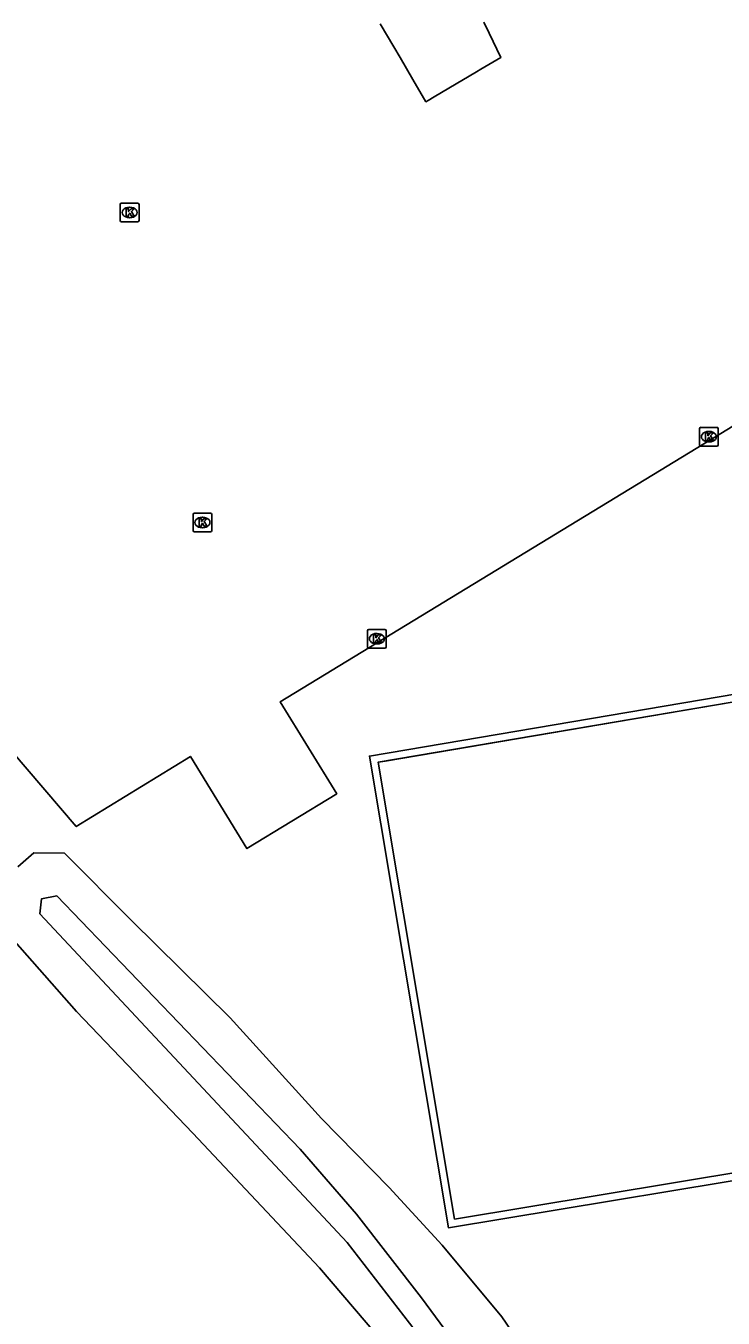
# Model space of a CAD drawing. Extents: x 157692 to 159670, y 381454 to 383289.
# Drawn here: x 157786.5 to 157823.7, y 382702.1 to 382771 of the extents above; entities that cross this region are included whole.
import ezdxf

# ---------------------------------------------------------------- set-up
doc = ezdxf.new("R2010")
doc.units = 0
for name, color, linetype in [('IMGEO_Berm_groen', 7, 'Continuous'), ('IMGEO_Groenvoorziening', 7, 'Continuous'), ('IMGEO_Haag', 7, 'Continuous'), ('IMGEO_Hek', 7, 'Continuous'), ('IMGEO_Kolk', 7, 'Continuous'), ('IMGEO_Pand', 7, 'Continuous'), ('IMGEO_Waterloop', 7, 'Continuous')]:
    doc.layers.add(name, color=color, linetype=linetype)

msp = doc.modelspace()

# ---------------------------------------------------------------- linework, layer by layer
at = {"layer": 'IMGEO_Berm_groen'}
msp.add_lwpolyline([(157785.56, 382722.628), (157789.23, 382718.453), (157795.427, 382711.965), (157802.178, 382704.789), (157808.288, 382697.635), (157810.151, 382694.332), (157810.943, 382691.727), (157810.503, 382690.283), (157806.362, 382689.015), (157801.87, 382688.134), (157797.461, 382685.764), (157794.78, 382682.925), (157794.259, 382679.67), (157794.812, 382674.412), (157797.339, 382665.165), (157800.485, 382654.925), (157803.636, 382643.816), (157807.203, 382631.943), (157810.541, 382620.433), (157813.942, 382606.767), (157816.665, 382596.145), (157817.034, 382594.704)], dxfattribs=at)
at = {"layer": 'IMGEO_Groenvoorziening'}
for points in [[(157776.142, 382782.006), (157776.189, 382781.648), (157778.353, 382782.935), (157782.429, 382776.227), (157777.501, 382775.397), (157783.133, 382735.389), (157789.211, 382728.297), (157795.297, 382732.04), (157798.306, 382727.125), (157803.088, 382730.05), (157800.076, 382734.941), (157826.65, 382751.125)], [(157813.837, 382699.311), (157811.896, 382702.177), (157808.71, 382705.988), (157805.88, 382709.06), (157802.283, 382712.741), (157797.412, 382718.117), (157792.166, 382723.292), (157788.581, 382726.891), (157786.954, 382726.905), (157786.093, 382726.152)]]:
    msp.add_lwpolyline(points, dxfattribs=at)
at = {"layer": 'IMGEO_Haag'}
for points in [[(157828.662, 382716.174), (157829.632, 382710.335), (157809.043, 382706.922), (157804.833, 382732.059), (157825.448, 382735.546), (157827.018, 382726.047)], [(157828.266, 382716.112), (157828.369, 382715.497), (157829.172, 382710.664), (157828.952, 382710.628), (157809.372, 382707.382), (157805.293, 382731.731), (157805.665, 382731.794), (157825.108, 382735.083), (157826.623, 382725.983)]]:
    msp.add_lwpolyline(points, dxfattribs=at)
at = {"layer": 'IMGEO_Hek'}
msp.add_lwpolyline([(157828.952, 382710.628), (157809.372, 382707.382), (157805.293, 382731.731), (157825.108, 382735.083), (157826.623, 382725.983)], dxfattribs=at)
at = {"layer": 'IMGEO_Kolk'}
for p, q in [((157791.557, 382760.603), (157791.557, 382761.455)), ((157791.632, 382761.529), (157792.484, 382761.529)), ((157792.558, 382761.455), (157792.558, 382760.603)), ((157792.068, 382760.749), (157792.043, 382760.749)), ((157792.045, 382761.309), (157792.07, 382761.309)), ((157792.484, 382760.529), (157791.632, 382760.529)), ((157822.419, 382748.651), (157822.419, 382749.503)), ((157822.494, 382749.577), (157823.346, 382749.577)), ((157822.907, 382749.357), (157822.932, 382749.357)), ((157823.42, 382749.503), (157823.42, 382748.651)), ((157823.346, 382748.577), (157822.494, 382748.577)), ((157822.93, 382748.797), (157822.905, 382748.797)), ((157795.436, 382744.078), (157795.436, 382744.93)), ((157795.511, 382745.004), (157796.363, 382745.004)), ((157796.437, 382744.93), (157796.437, 382744.078)), ((157795.947, 382744.224), (157795.922, 382744.224)), ((157795.924, 382744.784), (157795.949, 382744.784)), ((157796.363, 382744.004), (157795.511, 382744.004)), ((157804.731, 382737.885), (157804.731, 382738.737)), ((157804.806, 382738.811), (157805.658, 382738.811)), ((157805.732, 382738.737), (157805.732, 382737.885)), ((157805.242, 382738.031), (157805.217, 382738.031)), ((157805.219, 382738.591), (157805.244, 382738.591)), ((157805.658, 382737.811), (157804.806, 382737.811))]:
    msp.add_line(p, q, dxfattribs=at)
for points in [[(157791.557, 382760.603), (157791.557, 382761.455)], [(157791.632, 382761.529), (157792.484, 382761.529)], [(157792.558, 382761.455), (157792.558, 382760.603)], [(157791.878, 382761.229), (157792.001, 382761.229), (157792.001, 382761.078), (157792.131, 382761.229), (157792.295, 382761.229), (157792.149, 382761.078), (157792.302, 382760.829), (157792.15, 382760.829), (157792.065, 382760.993), (157792.001, 382760.926), (157792.001, 382760.829), (157791.878, 382760.829), (157791.878, 382761.229)], [(157792.484, 382760.529), (157791.632, 382760.529)], [(157822.419, 382748.651), (157822.419, 382749.503)], [(157822.494, 382749.577), (157823.346, 382749.577)], [(157822.74, 382749.277), (157822.863, 382749.277), (157822.863, 382749.126), (157822.993, 382749.277), (157823.157, 382749.277), (157823.011, 382749.126), (157823.164, 382748.877), (157823.012, 382748.877), (157822.927, 382749.041), (157822.863, 382748.974), (157822.863, 382748.877), (157822.74, 382748.877), (157822.74, 382749.277)], [(157823.42, 382749.503), (157823.42, 382748.651)], [(157823.346, 382748.577), (157822.494, 382748.577)], [(157795.436, 382744.078), (157795.436, 382744.93)], [(157795.511, 382745.004), (157796.363, 382745.004)], [(157796.437, 382744.93), (157796.437, 382744.078)], [(157795.757, 382744.704), (157795.88, 382744.704), (157795.88, 382744.553), (157796.01, 382744.704), (157796.174, 382744.704), (157796.028, 382744.553), (157796.181, 382744.304), (157796.029, 382744.304), (157795.944, 382744.468), (157795.88, 382744.401), (157795.88, 382744.304), (157795.757, 382744.304), (157795.757, 382744.704)], [(157796.363, 382744.004), (157795.511, 382744.004)], [(157804.731, 382737.885), (157804.731, 382738.737)], [(157804.806, 382738.811), (157805.658, 382738.811)], [(157805.732, 382738.737), (157805.732, 382737.885)], [(157805.052, 382738.511), (157805.175, 382738.511), (157805.175, 382738.36), (157805.305, 382738.511), (157805.469, 382738.511), (157805.323, 382738.36), (157805.476, 382738.111), (157805.324, 382738.111), (157805.239, 382738.275), (157805.175, 382738.208), (157805.175, 382738.111), (157805.052, 382738.111), (157805.052, 382738.511)], [(157805.658, 382737.811), (157804.806, 382737.811)]]:
    msp.add_lwpolyline(points, dxfattribs=at)
for centre, start, end in [((157791.634, 382761.453), 91.55205, 178.44795), ((157791.634, 382761.453), 91.55205, 178.44795), ((157792.482, 382761.453), 1.55205, 88.44795), ((157792.482, 382761.453), 1.55205, 88.44795), ((157791.634, 382760.605), 181.55205, 268.44795), ((157791.634, 382760.605), 181.55205, 268.44795), ((157792.482, 382760.605), 271.55205, 358.44795), ((157792.482, 382760.605), 271.55205, 358.44795), ((157822.496, 382749.501), 91.55205, 178.44795), ((157822.496, 382749.501), 91.55205, 178.44795), ((157823.344, 382749.501), 1.55205, 88.44795), ((157823.344, 382749.501), 1.55205, 88.44795), ((157822.496, 382748.653), 181.55205, 268.44795), ((157822.496, 382748.653), 181.55205, 268.44795), ((157823.344, 382748.653), 271.55205, 358.44795), ((157823.344, 382748.653), 271.55205, 358.44795), ((157795.513, 382744.928), 91.55205, 178.44795), ((157795.513, 382744.928), 91.55205, 178.44795), ((157796.361, 382744.928), 1.55205, 88.44795), ((157796.361, 382744.928), 1.55205, 88.44795), ((157795.513, 382744.08), 181.55205, 268.44795), ((157795.513, 382744.08), 181.55205, 268.44795), ((157796.361, 382744.08), 271.55205, 358.44795), ((157796.361, 382744.08), 271.55205, 358.44795), ((157804.808, 382738.735), 91.55205, 178.44795), ((157804.808, 382738.735), 91.55205, 178.44795), ((157805.656, 382738.735), 1.55205, 88.44795), ((157805.656, 382738.735), 1.55205, 88.44795), ((157804.808, 382737.887), 181.55205, 268.44795), ((157804.808, 382737.887), 181.55205, 268.44795), ((157805.656, 382737.887), 271.55205, 358.44795), ((157805.656, 382737.887), 271.55205, 358.44795)]:
    msp.add_arc(centre, 0.0765, start, end, dxfattribs=at)
for centre, major_axis, ratio, start_param, end_param in [((157792.044, 382761.029), (-0.387, 0.002), 0.722429, 4.712389, 7.853982), ((157792.069, 382761.029), (-0.39, 0.002), 0.717154, 1.570796, 4.712389), ((157822.906, 382749.077), (-0.387, 0.002), 0.722429, 4.712389, 7.853982), ((157822.931, 382749.077), (-0.39, 0.002), 0.717154, 1.570796, 4.712389), ((157795.923, 382744.504), (-0.387, 0.002), 0.722429, 4.712389, 7.853982), ((157795.948, 382744.504), (-0.39, 0.002), 0.717154, 1.570796, 4.712389), ((157805.218, 382738.311), (-0.387, 0.002), 0.722429, 4.712389, 7.853982), ((157805.243, 382738.311), (-0.39, 0.002), 0.717154, 1.570796, 4.712389)]:
    msp.add_ellipse(centre, major_axis=major_axis, ratio=ratio, start_param=start_param, end_param=end_param, dxfattribs=at)
at = {"layer": 'IMGEO_Pand'}
msp.add_lwpolyline([(157810.933, 382771.171), (157811.217, 382770.584), (157811.842, 382769.291), (157810.769, 382768.657), (157810.532, 382768.517), (157809.069, 382767.652), (157808.291, 382767.192), (157807.97, 382767.003), (157807.842, 382766.927), (157807.15, 382768.11), (157806.466, 382769.28), (157806.132, 382769.85), (157805.407, 382771.089)], dxfattribs=at)
at = {"layer": 'IMGEO_Waterloop'}
msp.add_lwpolyline([(157807.266, 382701.438), (157803.647, 382706.132), (157787.266, 382723.655), (157787.37, 382724.453), (157788.178, 382724.603), (157801.136, 382711.109), (157804.14, 382707.648), (157807.608, 382703.181), (157810.144, 382699.745)], dxfattribs=at)

doc.saveas('drawing.dxf')
